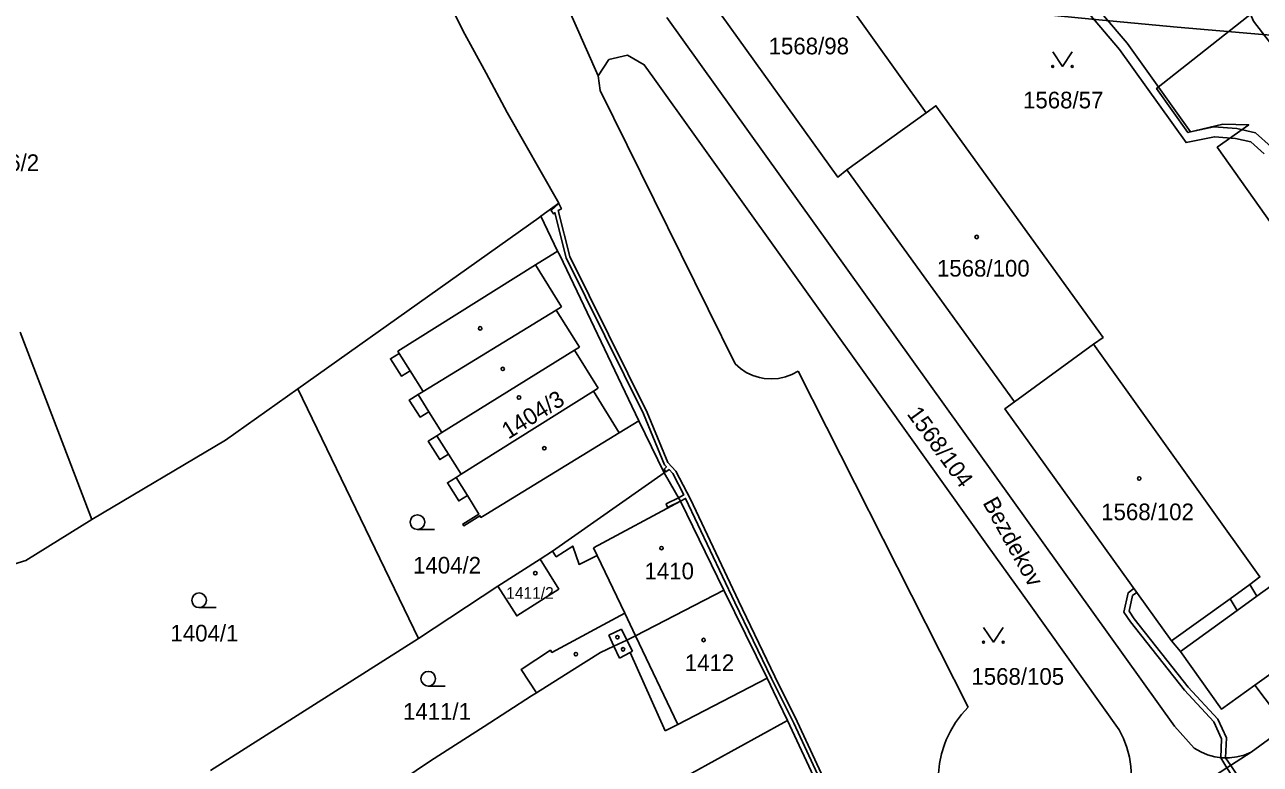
# Model space of a CAD drawing. Extents: x -644096 to -634268, y -1141430 to -1133463.
# Drawn here: x -638924.4 to -638798.1, y -1138504.8 to -1138429.2 of the extents above; entities that cross this region are included whole.
import ezdxf

# ---------------------------------------------------------------- set-up
doc = ezdxf.new("R2010")
doc.units = 0
for name, color, linetype in [('B_Hranice _3D', 7, 'Continuous'), ('M_Svah_Nasyp', 7, 'Continuous'), ('M_Svah_Zarez', 7, 'Continuous'), ('spodek_zarez', 7, 'Continuous'), ('svrsek_osa_sjezdy', 7, 'Continuous'), ('svrsek_osa_terminal_VRT', 7, 'Continuous'), ('svrsek_osa_VRT', 7, 'Continuous'), ('svrsek_popisy_VRT', 7, 'Continuous'), ('terminal_VRT', 7, 'Continuous')]:
    doc.layers.add(name, color=color, linetype=linetype)

msp = doc.modelspace()

# ---------------------------------------------------------------- linework, layer by layer
at = {"layer": 'B_Hranice _3D'}
for points in [[(-638797.58, -1138411.19), (-638801.32, -1138413.68), (-638801.67, -1138414.29), (-638800.56, -1138418.11), (-638800.1, -1138419.71), (-638799.89, -1138420.85), (-638800.03, -1138423.1), (-638799.12, -1138427.99), (-638799.05, -1138428.16), (-638798.76, -1138428.86), (-638795.99, -1138432.44)], [(-638796.96, -1138441.72), (-638798.56, -1138440.28), (-638800.47, -1138439.85), (-638802.81, -1138439.68), (-638805.21, -1138440.17), (-638811.68, -1138431.13), (-638816.71, -1138425.18), (-638816.84, -1138424.6), (-638818.31, -1138422.63), (-638819.04, -1138423.15), (-638817.83, -1138424.82), (-638817.63, -1138425.64), (-638812.46, -1138431.75), (-638805.65, -1138441.27), (-638802.75, -1138440.68), (-638800.61, -1138440.85), (-638799.04, -1138441.2), (-638797.66, -1138442.42)], [(-638835.28, -1138522.19), (-638845.4, -1138500.42), (-638847.68, -1138495.84), (-638851.41, -1138488.1), (-638856.33, -1138477.72), (-638857.8, -1138474.84), (-638858.63, -1138473.97), (-638860.75, -1138468.84), (-638868.66, -1138452.9), (-638869.83, -1138448.23), (-638869.51, -1138448.03), (-638869.76, -1138447.5), (-638870.56, -1138448.23), (-638870.33, -1138448.54), (-638870.18, -1138448.44), (-638869.04, -1138453.04), (-638861.11, -1138469), (-638858.97, -1138474.19), (-638858.78, -1138474.39), (-638859.02, -1138474.64), (-638858.84, -1138474.93), (-638858.5, -1138474.69), (-638858.12, -1138475.08), (-638857, -1138477.28), (-638857.55, -1138477.56), (-638857.35, -1138477.91), (-638856.81, -1138477.64), (-638851.77, -1138488.28), (-638848.04, -1138496.02), (-638845.76, -1138500.6), (-638835.83, -1138521.95)], [(-638797.77, -1138509.94), (-638801.07, -1138504.91), (-638801.61, -1138504.15), (-638801.53, -1138502.11), (-638802.41, -1138500.18), (-638805.43, -1138496.91), (-638810.95, -1138489.93), (-638811.46, -1138489.14), (-638811.12, -1138487.56), (-638810.7, -1138487.23), (-638810.99, -1138486.83), (-638811.56, -1138487.28), (-638812, -1138489.24), (-638811.35, -1138490.23), (-638805.81, -1138497.23), (-638802.83, -1138500.46), (-638802.03, -1138502.21), (-638802.11, -1138504.13), (-638801.49, -1138505.17), (-638798.17, -1138510.24), (-638796.93, -1138511.77)]]:
    msp.add_lwpolyline(points, dxfattribs=at)
msp.add_lwpolyline([(-638858.65, -1138478.56), (-638857.35, -1138477.91), (-638857.55, -1138477.56), (-638858.82, -1138478.2)], close=True, dxfattribs=at)
at = {"layer": 'M_Svah_Nasyp'}
for p, q in [((-638872.17, -1138453.78), (-638869.51, -1138458.06)), ((-638869.51, -1138458.06), (-638870.04, -1138458.39)), ((-638883.66, -1138466.7), (-638870.04, -1138458.39)), ((-638870.04, -1138458.39), (-638867.68, -1138462.19)), ((-638884.98, -1138464.59), (-638886.1, -1138462.81)), ((-638881.73, -1138470.91), (-638868.16, -1138462.49)), ((-638867.68, -1138462.19), (-638868.16, -1138462.49)), ((-638868.16, -1138462.49), (-638865.76, -1138466.37)), ((-638866.24, -1138466.67), (-638879.77, -1138475.16)), ((-638865.76, -1138466.37), (-638866.24, -1138466.67)), ((-638866.24, -1138466.67), (-638863.6, -1138470.92)), ((-638883.07, -1138468.77), (-638884.17, -1138467.02)), ((-638881.06, -1138473.11), (-638882.24, -1138471.23)), ((-638879.13, -1138477.34), (-638880.28, -1138475.48)), ((-638857.35, -1138477.91), (-638866.23, -1138482.67)), ((-638866.23, -1138482.67), (-638865.84, -1138483.48)), ((-638798.41, -1138487.63), (-638800.44, -1138489.09)), ((-638863.03, -1138489.37), (-638861.93, -1138491.67)), ((-638863.36, -1138490.98), (-638864.67, -1138491.61)), ((-638862.81, -1138492.1), (-638863.36, -1138490.98)), ((-638864.67, -1138491.61), (-638864.14, -1138492.74)), ((-638862.81, -1138492.1), (-638862.25, -1138493.25)), ((-638861.93, -1138491.67), (-638857.6, -1138500.72)), ((-638806.21, -1138493.26), (-638807.14, -1138492.19)), ((-638864.14, -1138492.74), (-638863.57, -1138493.95)), ((-638862.47, -1138493.37), (-638863.57, -1138493.95)), ((-638862.25, -1138493.25), (-638862.47, -1138493.37)), ((-638858.89, -1138501.38), (-638862.47, -1138493.37)), ((-638798.62, -1138496.72), (-638794.84, -1138494.01)), ((-638857.6, -1138500.72), (-638848.47, -1138496.01)), ((-638857.6, -1138500.72), (-638858.89, -1138501.38))]:
    msp.add_line(p, q, dxfattribs=at)
at = {"layer": 'M_Svah_Zarez'}
for centre in [(-638827.06, -1138450.92), (-638877.82, -1138460.26), (-638875.51, -1138464.4), (-638873.85, -1138467.32), (-638871.26, -1138472.51), (-638810.44, -1138475.6), (-638859.28, -1138482.71), (-638872.18, -1138485.27), (-638863.79, -1138491.82), (-638854.98, -1138492.1), (-638868.03, -1138493.55), (-638863.21, -1138493.05)]:
    msp.add_circle(centre, 0.175, dxfattribs=at)
at = {"layer": 'spodek_zarez'}
msp.add_circle((-638683.07, -1137056.85), 1378.08, dxfattribs=at)
at = {"layer": 'svrsek_osa_sjezdy'}
for p, q in [((-638884.23, -1138480.81), (-638882.48, -1138480.81)), ((-638906.55, -1138488.79), (-638904.8, -1138488.79)), ((-638883.13, -1138496.81), (-638881.38, -1138496.81))]:
    msp.add_line(p, q, dxfattribs=at)
for points in [[(-638819.29, -1138432), (-638818.29, -1138433.5), (-638817.29, -1138432)], [(-638826.35, -1138490.82), (-638825.35, -1138492.32), (-638824.35, -1138490.82)]]:
    msp.add_lwpolyline(points, dxfattribs=at)
for centre, radius in [((-638819.29, -1138433.5), 0.1), ((-638817.29, -1138433.5), 0.1), ((-638884.23, -1138480.06), 0.75), ((-638906.55, -1138488.04), 0.75), ((-638826.35, -1138492.32), 0.1), ((-638824.35, -1138492.32), 0.1), ((-638883.13, -1138496.06), 0.75)]:
    msp.add_circle(centre, radius, dxfattribs=at)
at = {"layer": 'svrsek_osa_terminal_VRT'}
msp.add_arc((-642050.26, -1145189.6), 8802.25, 41.413152, 75.317049, dxfattribs=at)
at = {"layer": 'terminal_VRT'}
for p, q in [((-638849.18, -1138414.58), (-638832.21, -1138438.24)), ((-638870.1, -1138424.67), (-638865.74, -1138434.44)), ((-638840.32, -1138444.07), (-638832.21, -1138438.24)), ((-638823.2, -1138467.78), (-638840.32, -1138444.07)), ((-638869.91, -1138452.36), (-638871.62, -1138448.81)), ((-638823.2, -1138467.78), (-638815.13, -1138461.89)), ((-638845.3, -1138464.64), (-638827.94, -1138498.97)), ((-638884.13, -1138491.94), (-638896.46, -1138466.43)), ((-638859.02, -1138475.03), (-638861.59, -1138469.69)), ((-638870.44, -1138483.02), (-638859.02, -1138475.03)), ((-638871.69, -1138483.84), (-638870.44, -1138483.02)), ((-638876.01, -1138486.61), (-638871.69, -1138483.84)), ((-638884.13, -1138491.94), (-638876.01, -1138486.61)), ((-638801.15, -1138487.9), (-638799.14, -1138486.42)), ((-638905.37, -1138505.45), (-638884.13, -1138491.94)), ((-638843.25, -1138507.05), (-638846.39, -1138500.34))]:
    msp.add_line(p, q, dxfattribs=at)
for points in [[(-638871.62, -1138448.81), (-638869.78, -1138447.47), (-638875.07, -1138438.2), (-638877.22, -1138434.2), (-638879.58, -1138429.82), (-638884.98, -1138418.93), (-638890.83, -1138400.5), (-638892.31, -1138396.25), (-638894.29, -1138390.48), (-638894.45, -1138390.54), (-638899.58, -1138374.22), (-638902.9, -1138362.52)], [(-638840.32, -1138444.07), (-638841.26, -1138444.81), (-638858.3, -1138421.08), (-638857.39, -1138420.4)], [(-638780.03, -1138474.36), (-638781, -1138472.01), (-638802.47, -1138441.75), (-638799.25, -1138439.46), (-638801.88, -1138439.38), (-638805.46, -1138440.26), (-638808.66, -1138435.75), (-638798.02, -1138427.35)], [(-638858.74, -1138428.51), (-638806.82, -1138500.9), (-638804.82, -1138503.16)], [(-638865.74, -1138434.44), (-638864.66, -1138432.8), (-638862.77, -1138432.36), (-638861.04, -1138433.32), (-638859.99, -1138434.79), (-638855.8, -1138440.66), (-638842.59, -1138459.15), (-638838.4, -1138465.01), (-638825.87, -1138482.55), (-638821.7, -1138488.38), (-638812.49, -1138501.28)], [(-638865.74, -1138434.44), (-638865.54, -1138435.96), (-638851.76, -1138463.89)], [(-638832.21, -1138438.24), (-638831.23, -1138437.52), (-638814.14, -1138461.18), (-638815.13, -1138461.89)], [(-638896.46, -1138466.43), (-638871.82, -1138448.95), (-638871.62, -1138448.81)], [(-638861.59, -1138469.69), (-638863.6, -1138470.92), (-638877.25, -1138479.27), (-638877.74, -1138479.57), (-638877.84, -1138479.4), (-638879.5, -1138480.43), (-638879.6, -1138480.26), (-638877.95, -1138479.23), (-638879.13, -1138477.34), (-638880.01, -1138477.89), (-638881.17, -1138476.04), (-638880.28, -1138475.48), (-638879.77, -1138475.16), (-638881.06, -1138473.11), (-638881.95, -1138473.66), (-638883.13, -1138471.79), (-638882.24, -1138471.23), (-638881.73, -1138470.91), (-638883.07, -1138468.77), (-638883.96, -1138469.33), (-638885.06, -1138467.58), (-638884.17, -1138467.02), (-638883.66, -1138466.7), (-638884.98, -1138464.59), (-638885.87, -1138465.14), (-638886.99, -1138463.37), (-638886.1, -1138462.81), (-638886.23, -1138462.6), (-638872.17, -1138453.78), (-638870.12, -1138452.5), (-638869.91, -1138452.36)], [(-638861.59, -1138469.69), (-638869.68, -1138452.79), (-638869.91, -1138452.36)], [(-638924.84, -1138460.64), (-638920.39, -1138472.28), (-638917.53, -1138479.78)], [(-638815.13, -1138461.89), (-638798.11, -1138485.66), (-638799.14, -1138486.42)], [(-638851.76, -1138463.89), (-638851.21, -1138464.36), (-638850.61, -1138464.76), (-638849.95, -1138465.07), (-638849.26, -1138465.28), (-638848.77, -1138465.38), (-638848.05, -1138465.43), (-638847.33, -1138465.37), (-638846.62, -1138465.22), (-638845.94, -1138464.98), (-638845.3, -1138464.64)], [(-638917.53, -1138479.78), (-638903.85, -1138471.67), (-638896.46, -1138466.43)], [(-638801.15, -1138487.9), (-638807.14, -1138492.19), (-638824.17, -1138468.48), (-638823.2, -1138467.78)], [(-638799.14, -1138486.42), (-638798.41, -1138487.63), (-638780.03, -1138474.36)], [(-638852.92, -1138487.01), (-638857.35, -1138477.91), (-638859.02, -1138475.03)], [(-638931.64, -1138486.23), (-638924.28, -1138483.98), (-638917.53, -1138479.78)], [(-638775.71, -1138480.31), (-638792.86, -1138492.59), (-638791.96, -1138493.85), (-638793.97, -1138495.23), (-638792.88, -1138496.91), (-638796.5, -1138499.51), (-638798.62, -1138496.72), (-638802.04, -1138499.16), (-638806.21, -1138493.26), (-638800.44, -1138489.09), (-638801.15, -1138487.9)], [(-638870.44, -1138483.02), (-638870.04, -1138483.59), (-638868.36, -1138482.5), (-638867.71, -1138484.37), (-638865.84, -1138483.48), (-638863.03, -1138489.37), (-638870.48, -1138493.37), (-638870.63, -1138493.14), (-638873.61, -1138495.1), (-638872.07, -1138497.5)], [(-638871.69, -1138483.84), (-638869.78, -1138486.89), (-638874.07, -1138489.64), (-638876.01, -1138486.61)], [(-638773.34, -1138484.86), (-638779.81, -1138489.6), (-638786.08, -1138494.13), (-638799, -1138503.57)], [(-638872.07, -1138497.5), (-638868.45, -1138495.23), (-638865.51, -1138493.39), (-638864.14, -1138492.74), (-638862.81, -1138492.1), (-638861.93, -1138491.67), (-638852.92, -1138487.01)], [(-638846.39, -1138500.34), (-638847.31, -1138498.42), (-638847.49, -1138498.06), (-638848.47, -1138496.01), (-638852.92, -1138487.01)], [(-638872.07, -1138497.5), (-638872.58, -1138497.82), (-638877.42, -1138500.93), (-638882.9, -1138504.44), (-638896.19, -1138513.4)], [(-638827.94, -1138498.97), (-638828.62, -1138499.72), (-638829.23, -1138500.53), (-638829.75, -1138501.4), (-638830.19, -1138502.31), (-638830.36, -1138502.76), (-638830.66, -1138503.73), (-638830.86, -1138504.72), (-638830.96, -1138505.73)], [(-638870.75, -1138513.99), (-638866.62, -1138511.49), (-638865.59, -1138510.87), (-638846.76, -1138500.53), (-638846.39, -1138500.34)], [(-638812.49, -1138501.28), (-638812.05, -1138502.17), (-638811.7, -1138503.1), (-638811.45, -1138504.06), (-638811.3, -1138505.04), (-638811.24, -1138506.03), (-638811.29, -1138507.02), (-638811.44, -1138508), (-638811.47, -1138508.19), (-638811.73, -1138509.14), (-638812.09, -1138510.07), (-638812.54, -1138510.96), (-638813.07, -1138511.79), (-638813.69, -1138512.57), (-638814.38, -1138513.28), (-638815.14, -1138513.92), (-638815.96, -1138514.48)], [(-638799, -1138503.57), (-638815.7, -1138514.33), (-638815.96, -1138514.48)], [(-638804.82, -1138503.16), (-638804.16, -1138503.54), (-638803.45, -1138503.84), (-638802.71, -1138504.04), (-638801.98, -1138504.14), (-638801.21, -1138504.14), (-638800.45, -1138504.05), (-638799.71, -1138503.86), (-638799, -1138503.57)]]:
    msp.add_lwpolyline(points, dxfattribs=at)

# ---------------------------------------------------------------- texts
at = {"layer": 'svrsek_osa_VRT'}
for s, height, p in [('1568/98', 1.7, (-638848.33, -1138432.26)), ('1568/57', 1.7, (-638822.32, -1138437.78)), ('1396/2', 1.7, (-638929.86, -1138444.18)), ('1568/100', 1.7, (-638831.12, -1138454.97)), ('1568/102', 1.7, (-638814.33, -1138479.86)), ('1404/2', 1.7, (-638884.68, -1138485.31)), ('1410', 1.7, (-638861.02, -1138485.9)), ('1411/2', 1.19, (-638875.16, -1138487.89)), ('1404/1', 1.7, (-638909.48, -1138492.25)), ('1412', 1.7, (-638856.9, -1138495.27)), ('1568/105', 1.7, (-638827.6, -1138496.67)), ('1411/1', 1.7, (-638885.71, -1138500.25))]:
    msp.add_text(s, height=height, dxfattribs=at).set_placement(p)
for s, rotation, p in [('1404/3', 32, (-638874.93, -1138471.63)), ('1568/104', 306, (-638834.25, -1138469.01))]:
    msp.add_text(s, height=1.7, rotation=rotation, dxfattribs=at).set_placement(p)
at = {"layer": 'svrsek_popisy_VRT'}
msp.add_text('Bezdekov', height=1.7, rotation=299, dxfattribs=at).set_placement((-638826.49, -1138478.08))

doc.saveas('drawing.dxf')
